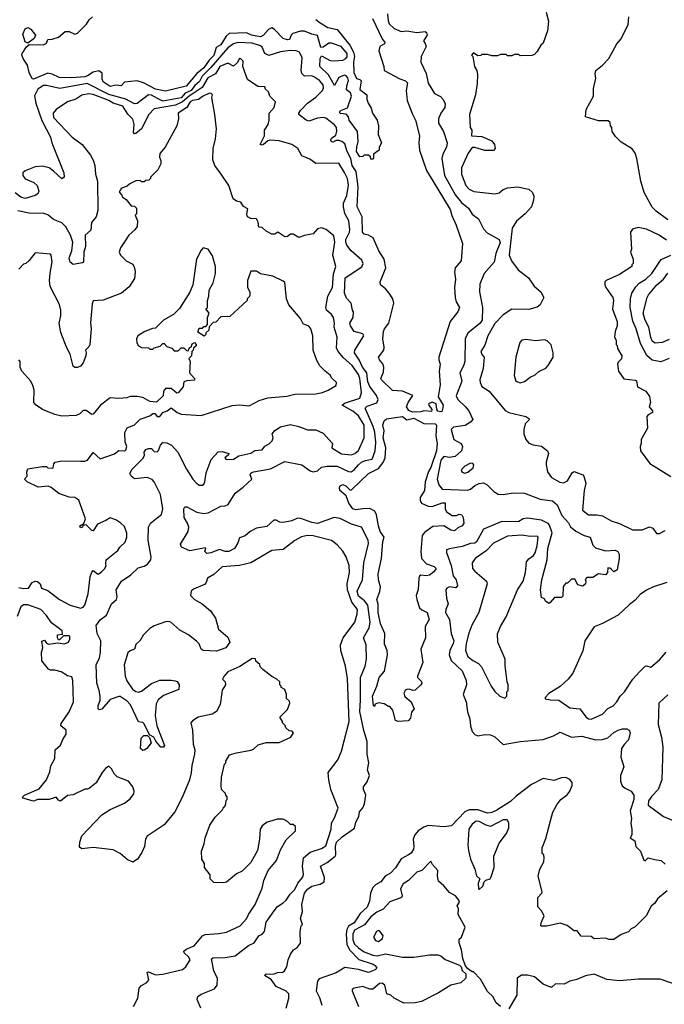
# Model space of a CAD drawing. Extents: x 2210602 to 2357277, y 510288 to 673808.
# Tile 386 of 464: x 2297447 to 2301990, y 659171 to 666114. Entities that reach past the tile are written whole.
import ezdxf

# ---------------------------------------------------------------- set-up
doc = ezdxf.new("R2010")
doc.units = 0

msp = doc.modelspace()

# ---------------------------------------------------------------- linework, layer by layer
at = {"layer": '0CON05XD'}
for points in [[(2300040, 666155), (2300044.2, 666105.8), (2300051.9, 666085), (2300085, 666052.9), (2300135, 666031.2), (2300175, 666036.2), (2300245, 666023.3), (2300305, 666031.2), (2300315, 666023.3), (2300319.2, 666005), (2300292.5, 665965), (2300305, 665947.5), (2300312, 665925), (2300276, 665855), (2300274.2, 665815), (2300310.8, 665735), (2300325, 665666.7), (2300371.2, 665595), (2300412.3, 665572.3), (2300432.3, 665552.3), (2300445, 665520), (2300442.5, 665495), (2300413.8, 665455), (2300398.8, 665415), (2300398.8, 665385), (2300434.2, 665325), (2300458.6, 665245), (2300455.7, 665215), (2300430, 665165), (2300422.2, 665135), (2300440.4, 665015), (2300517.6, 664877.6), (2300560, 664825), (2300610.8, 664785), (2300635, 664743.8), (2300680.5, 664710.5), (2300715, 664638.8), (2300742.4, 664612.4), (2300826.2, 664565), (2300832, 664542), (2300814.6, 664495.4), (2300801.4, 664465), (2300791.9, 664405), (2300720.8, 664325), (2300690.3, 664249.7), (2300686.7, 664195), (2300709.2, 664085), (2300707.1, 663995), (2300692, 663975), (2300605.5, 663904.5), (2300585.7, 663865), (2300583.1, 663705), (2300575, 663673.3), (2300549.2, 663625), (2300562.5, 663565), (2300522.4, 663462.4), (2300534.3, 663435), (2300586.7, 663386.7), (2300611.2, 663355), (2300641.2, 663295), (2300624.5, 663275.5), (2300587.3, 663252.7), (2300505, 663240.5), (2300486.9, 663225), (2300506.2, 663155), (2300557.5, 663125), (2300566.7, 663105), (2300561.2, 663075), (2300515.3, 663034.7), (2300475, 663028.1), (2300435, 663033.1), (2300415, 663008.6), (2300389.1, 662875), (2300401.2, 662835), (2300424.4, 662804.4), (2300605, 662796.4), (2300625, 662803.3), (2300655, 662828.6), (2300685, 662844), (2300715, 662848.8), (2300742.5, 662835), (2300787.3, 662787.3), (2300818.8, 662768.8), (2300854.1, 662765.9), (2300925, 662777.1), (2301005, 662776.7), (2301115, 662734), (2301201.2, 662721.2), (2301233.8, 662693.8), (2301268, 662618), (2301315, 662566.2), (2301328.8, 662538.8), (2301367.1, 662507.1), (2301425, 662476.7), (2301466.4, 662466.4), (2301485, 662410), (2301505, 662390), (2301575, 662370), (2301643, 662373), (2301662.5, 662365), (2301672.5, 662345), (2301672.5, 662315), (2301657.5, 662235), (2301635, 662220), (2301617, 662237), (2301605, 662247.5), (2301591.7, 662248.3), (2301590, 662215), (2301575, 662200), (2301525, 662207.5), (2301485, 662180), (2301445, 662180), (2301433, 662167), (2301437.5, 662155), (2301433.3, 662135), (2301415, 662120), (2301380, 662130), (2301358.3, 662168.3), (2301335, 662170), (2301308.3, 662141.7), (2301295, 662140), (2301283.3, 662126.7), (2301277.5, 662115), (2301275, 662050), (2301265, 662040), (2301215, 662040), (2301186.4, 662003.6), (2301175, 661997.5), (2301152.5, 662015), (2301145, 662030), (2301125, 662040), (2301116.7, 662095), (2301126, 662165), (2301164.2, 662305), (2301169.4, 662385), (2301199.4, 662495), (2301180.9, 662550.9), (2301171.3, 662561.3), (2301123.3, 662585), (2301025, 662600), (2300995, 662595.6), (2300965, 662576.5), (2300946.7, 662573.3), (2300845, 662575.4), (2300715, 662520.5), (2300666.9, 662433.1), (2300655, 662421.8), (2300625, 662420), (2300565, 662399.2), (2300477.1, 662382.9), (2300453.8, 662376.2), (2300453.9, 662356.1), (2300488.5, 662265), (2300502.6, 662192.6), (2300523.9, 662163.9), (2300532.5, 662125), (2300521.7, 662108.3), (2300475, 662115.8), (2300456.2, 662105), (2300450.8, 662095), (2300456, 662035), (2300467.1, 661995), (2300449.1, 661955), (2300448.5, 661935), (2300475.7, 661885), (2300488.1, 661785), (2300505.6, 661735), (2300502.9, 661715), (2300479.4, 661665), (2300474.4, 661634.4), (2300488.6, 661595), (2300565, 661523.8), (2300592.9, 661455), (2300595.8, 661425), (2300573.3, 661355), (2300593, 661303), (2300603.9, 661233.9), (2300618.8, 661185), (2300623.8, 661135), (2300636.7, 661095), (2300653.6, 661073.6), (2300675, 661063.3), (2300725, 661073.3), (2300765, 661072.5), (2300796.4, 661056.4), (2300855, 661002.5), (2300975, 661024.5), (2301135, 661039.4), (2301208.8, 661065), (2301255, 661090.5), (2301335, 661056), (2301408.3, 661061.7), (2301505, 661036.9), (2301555, 661038.9), (2301590.9, 661049.1), (2301635, 661088), (2301665, 661103.3), (2301695, 661113.3), (2301725, 661113.3), (2301742.5, 661105), (2301750, 661085), (2301736.7, 661035), (2301705.9, 661004.1), (2301688.8, 660975), (2301682.5, 660915), (2301704.2, 660845), (2301681.9, 660785), (2301680.6, 660745), (2301692.1, 660712.1), (2301714.5, 660694.5), (2301756.7, 660675), (2301775.9, 660645.9), (2301775.5, 660614.5), (2301749.2, 660535), (2301758.3, 660481.7), (2301753.3, 660445), (2301760, 660405), (2301760, 660365), (2301750, 660345), (2301782.5, 660325), (2301790, 660285), (2301821.4, 660251.4), (2301845, 660187.5), (2301855, 660182.5), (2301877, 660203), (2301922.3, 660192.3), (2301967.5, 660185), (2301995, 660160)], [(2301156.4, 666166.4), (2301173, 666103), (2301166.7, 666035), (2301135, 665950), (2301120, 665935), (2301095, 665890), (2301075, 665870), (2301057, 665863), (2300975, 665860), (2300965, 665870), (2300935, 665870), (2300915, 665860), (2300885, 665860), (2300875, 665870), (2300835, 665870), (2300815, 665860), (2300775, 665860), (2300745, 665870), (2300705, 665870), (2300697, 665863), (2300675, 665860), (2300645, 665880), (2300630, 665865), (2300640, 665855), (2300652.5, 665785), (2300667.5, 665755), (2300673.3, 665725), (2300671.2, 665665), (2300658.8, 665585), (2300616.7, 665445), (2300622.5, 665355), (2300632.5, 665335), (2300630, 665295), (2300705, 665290.8), (2300775, 665259.2), (2300794, 665235), (2300797.5, 665205), (2300785, 665192), (2300725, 665191.9), (2300655, 665213.8), (2300635, 665213.3), (2300607.3, 665172.7), (2300561.2, 665068.8), (2300560, 665025), (2300592, 664945), (2300615, 664919.2), (2300647.7, 664902.3), (2300795, 664887.5), (2300826.8, 664893.2), (2300855, 664916), (2300885, 664929.2), (2300954.2, 664935.8), (2301035, 664918.8), (2301060.8, 664895), (2301069.4, 664869.4), (2301068.7, 664841.3), (2301054, 664795), (2301010, 664745), (2300947.2, 664692.8), (2300917.8, 664645), (2300896.2, 664455), (2300913, 664413), (2300959.5, 664349.5), (2301032.5, 664295), (2301072.5, 664235), (2301120, 664195), (2301140, 664155), (2301116.1, 664103.9), (2301093.6, 664086.4), (2301035, 664070), (2300915, 664072.5), (2300855, 664034), (2300795, 663972.5), (2300745.5, 663885), (2300725, 663820), (2300698, 663775), (2300705, 663752.5), (2300720, 663735), (2300713.3, 663655), (2300688.8, 663575), (2300691.2, 663555), (2300705, 663527.5), (2300756.7, 663495), (2300867.7, 663357.7), (2300895, 663343.8), (2301015, 663316), (2301035, 663302.5), (2301037.3, 663292.7), (2301010, 663265), (2300998.8, 663225), (2301000, 663195), (2301013, 663153), (2301035, 663127.5), (2301065, 663116.7), (2301125, 663107.5), (2301167.5, 663075), (2301173.3, 663055), (2301156.7, 662995), (2301156.7, 662975), (2301166.2, 662925), (2301195.8, 662885.8), (2301253.4, 662853.4), (2301280.5, 662849.5), (2301306.6, 662863.4), (2301340.9, 662919.1), (2301355, 662928.8), (2301416.2, 662905), (2301423.8, 662895), (2301435.8, 662845), (2301424.2, 662794.2), (2301414, 662655), (2301455, 662621.9), (2301515, 662622.9), (2301555, 662616.5), (2301615, 662581.1), (2301675, 662562.5), (2301765, 662516.7), (2301833.2, 662516.8), (2301885, 662537.1), (2301908.7, 662528.7), (2301935, 662491.2), (2301955, 662491.2), (2301995, 662511.2)], [(2299933.4, 666123.4), (2300004.4, 665975), (2300019.2, 665955), (2300018.8, 665945), (2299985.3, 665924.7), (2299978.5, 665895), (2300013.8, 665785), (2300016.7, 665755), (2300125, 665697.1), (2300165, 665684.2), (2300179.5, 665669.5), (2300170.5, 665615), (2300177.5, 665545), (2300212.4, 665452.4), (2300237.1, 665405), (2300265.6, 665295), (2300258.8, 665245), (2300264.2, 665194.2), (2300315, 665050), (2300481.9, 664775), (2300492.6, 664732.6), (2300523.8, 664665), (2300568.8, 664535), (2300558, 664415), (2300516, 664365), (2300510.8, 664335), (2300519.2, 664285), (2300511.2, 664225), (2300516, 664155), (2300524, 664125), (2300545.8, 664084.2), (2300533.8, 664055), (2300480.6, 663985), (2300400, 663735), (2300400, 663715), (2300410.6, 663685), (2300403.5, 663635), (2300410.3, 663539.7), (2300395.6, 663455), (2300431.1, 663395), (2300425, 663353.8), (2300415, 663348.8), (2300393.8, 663353.8), (2300386.2, 663365), (2300382.9, 663405), (2300355, 663417.5), (2300328.8, 663405), (2300330, 663395), (2300352.5, 663365), (2300348.8, 663351.2), (2300295, 663356.7), (2300275, 663348), (2300215, 663345.6), (2300189.1, 663359.1), (2300172.5, 663385), (2300183.8, 663415), (2300216.7, 663465), (2300145, 663494.4), (2300075, 663500), (2299996.2, 663575), (2299993.3, 663585), (2300011.7, 663628.3), (2300012.9, 663665), (2300007.4, 663687.4), (2299982, 663715), (2299976.2, 663735), (2300014.2, 663785), (2300016.7, 663805), (2300005.6, 663865), (2300010, 663915), (2300017.5, 663935), (2300049.5, 663975), (2300084.4, 664115), (2300076.9, 664145), (2300050.6, 664185), (2300025, 664217.1), (2299988.8, 664245), (2299988.6, 664265), (2300003.1, 664306.9), (2300027.9, 664365), (2300015.8, 664425.8), (2299978.8, 664485), (2299939.2, 664575), (2299905, 664594.3), (2299875, 664602), (2299863.1, 664615), (2299860.6, 664725), (2299825.8, 664795), (2299833.4, 664935), (2299818.7, 665045), (2299789.7, 665085), (2299780.4, 665135), (2299753.9, 665183.9), (2299738.3, 665238.3), (2299717.5, 665255), (2299695, 665263.1), (2299677.3, 665262.7), (2299655, 665251.2), (2299644.1, 665254.1), (2299640, 665265), (2299645, 665280), (2299675, 665301.2), (2299682.4, 665327.6), (2299680.3, 665355), (2299665, 665373.8), (2299605, 665420), (2299585, 665424.3), (2299545, 665420), (2299485, 665398.8), (2299465, 665406.2), (2299413.3, 665445), (2299413.3, 665455), (2299426.7, 665475), (2299476, 665525), (2299533.1, 665566.9), (2299581.9, 665615), (2299588.8, 665635), (2299586.2, 665655), (2299558.9, 665685), (2299525, 665708.5), (2299505, 665717.8), (2299455, 665716.9), (2299435, 665734), (2299430, 665755), (2299438.2, 665845), (2299419.5, 665885), (2299395, 665894.7), (2299353.1, 665896.9), (2299285, 665887.1), (2299202.4, 665862.4), (2299174.2, 665875), (2299155, 665921.2), (2299145, 665929.5), (2299085, 665947.8), (2298985, 665954.7), (2298955, 665944.7), (2298914.7, 665915), (2298795, 665776.6), (2298733.6, 665716.4), (2298715, 665679.4), (2298680.3, 665649.7), (2298655.7, 665615), (2298613.7, 665596.3), (2298585, 665563.7), (2298455, 665540.8), (2298419.2, 665559.2), (2298375, 665583.3), (2298355, 665585.4), (2298275, 665524.4), (2298255, 665521.2), (2298195, 665554.4), (2298075, 665587), (2297923.3, 665663.3), (2297729.1, 665629.1), (2297635, 665650.8), (2297615, 665649.2), (2297588.1, 665635), (2297575, 665624.3), (2297552.1, 665577.9), (2297559.8, 665525), (2297603.1, 665403.1), (2297663.9, 665285), (2297674.5, 665245), (2297758.6, 665035), (2297760, 665005), (2297745, 664993.3), (2297685, 665046.7), (2297655, 665070), (2297605, 665081.2), (2297555, 665077.1), (2297485, 665047.8), (2297468.8, 665035), (2297468.8, 665015), (2297485, 664993.3), (2297546.1, 664966.1), (2297570, 664945), (2297581.2, 664905), (2297574.1, 664885.9), (2297556.7, 664875), (2297485, 664853.3), (2297455, 664862.5), (2297415, 664892.9)], [(2299532.9, 666115), (2299565, 666091.9), (2299619.1, 666059.1), (2299684.1, 666044.1), (2299774.2, 665935), (2299800, 665885), (2299807.3, 665857.3), (2299799.2, 665815), (2299802.7, 665742.7), (2299820.7, 665700.7), (2299843.6, 665693.6), (2299853, 665683), (2299843, 665623), (2299892.5, 665585), (2299893.3, 665555), (2299903.3, 665525), (2299925, 665490), (2299933.3, 665455), (2299965.9, 665405.9), (2299976.7, 665365), (2299972.5, 665305), (2299996.7, 665245), (2299980, 665215), (2299980, 665195), (2299940, 665165), (2299940, 665135), (2299935, 665130), (2299921.7, 665131.7), (2299918.3, 665148.3), (2299905, 665160), (2299875, 665160), (2299865, 665150), (2299845, 665147.5), (2299820.8, 665185), (2299821.9, 665215), (2299833.3, 665255), (2299827.5, 665325), (2299770, 665405), (2299765, 665430), (2299747, 665447), (2299705, 665452.5), (2299700, 665465), (2299710, 665475), (2299756.4, 665493.6), (2299786.2, 665575), (2299779.3, 665599.3), (2299750.7, 665620.7), (2299751.7, 665648.3), (2299763.3, 665685), (2299760, 665705), (2299748.3, 665718.3), (2299735, 665722.5), (2299695, 665707.5), (2299665, 665650), (2299624.5, 665724.5), (2299562, 665785), (2299565, 665840), (2299575, 665860), (2299635, 665826.7), (2299665, 665823.3), (2299725, 665830), (2299745, 665840), (2299755, 665852.5), (2299753.8, 665875), (2299713.3, 665925), (2299645, 665949.4), (2299625, 665950), (2299585, 665920), (2299569.3, 665919.3), (2299545, 666003.3), (2299505, 666012), (2299453.6, 666033.6), (2299425, 666033.3), (2299372.3, 666017.7), (2299360, 666005), (2299347.5, 665975), (2299335, 665971.4), (2299305, 665980.8), (2299243.8, 666045), (2299225, 666056), (2299200, 666045), (2299164.2, 666005), (2299145, 665992.9), (2299081.2, 666005), (2299045, 666022.7), (2298922.8, 666017.2), (2298901, 665999), (2298865, 665938), (2298832.5, 665917.5), (2298815, 665860.8), (2298781.5, 665828.5), (2298745, 665775.6), (2298695.7, 665734.3), (2298621.2, 665645), (2298475, 665611.2), (2298405, 665624.6), (2298319.7, 665669.7), (2298275, 665682.9), (2298186.1, 665673.9), (2298161.7, 665648.3), (2298125, 665652), (2298085, 665644.4), (2298036, 665675), (2298029.2, 665695), (2298028.1, 665738.1), (2298005, 665754), (2297965, 665744.2), (2297925, 665718.1), (2297905, 665712.1), (2297814.5, 665704.5), (2297725, 665705.7), (2297675, 665730.8), (2297645, 665736.2), (2297544.3, 665694.3), (2297535, 665696.7), (2297512.8, 665742.8), (2297503.2, 665793.2), (2297475, 665836.2), (2297461.9, 665865), (2297464.3, 665875), (2297495, 665922.5), (2297515, 665940), (2297615, 665936.2), (2297635, 665950), (2297646.2, 665973.8), (2297675, 665976), (2297719.5, 665990.5), (2297768.3, 666031.7), (2297795, 666030), (2297835, 666011.2), (2297855, 666020), (2297917.7, 666082.3), (2297937, 666113), (2297960, 666135)], [(2302015, 664703.3), (2301932.5, 664765), (2301905, 664792.5), (2301848.8, 664895), (2301824, 664975), (2301796.2, 665135), (2301783.6, 665173.6), (2301763, 665203), (2301685, 665250), (2301645, 665290), (2301622.5, 665325), (2301620, 665355), (2301610, 665365), (2301608.3, 665388.3), (2301595, 665400), (2301525, 665400), (2301435, 665430), (2301438.3, 665481.7), (2301490, 665575), (2301490.7, 665629.3), (2301508.3, 665701.7), (2301503.3, 665735), (2301507.5, 665755), (2301555, 665793.3), (2301598.8, 665841.2), (2301656.4, 665943.6), (2301685, 665980), (2301735, 666080), (2301740, 666135)], [(2297505, 665950), (2297485, 665957.5), (2297468.8, 666011.2), (2297485, 666050), (2297505, 666058.8), (2297525, 666046.7), (2297557.5, 666005), (2297549.3, 665980.7), (2297505, 665950)], [(2299423.3, 659685), (2299430, 659725), (2299440, 659735), (2299426.7, 659775), (2299441.2, 659825), (2299436.2, 659875), (2299455, 659953.8), (2299475, 659982), (2299505, 660004.4), (2299565, 660017.5), (2299593.8, 660035), (2299594.3, 660065), (2299567.5, 660145), (2299615, 660172), (2299670, 660215), (2299674.4, 660225.6), (2299671.5, 660285), (2299680.5, 660315), (2299718.6, 660351.4), (2299807.3, 660412.7), (2299816, 660455), (2299836.2, 660495), (2299842.7, 660527.3), (2299864.2, 660555.8), (2299876, 660585), (2299887.5, 660645), (2299870, 660685), (2299870, 660705), (2299895, 660740), (2299912.5, 660785), (2299898.8, 660825), (2299908, 660875), (2299896, 660935), (2299895.6, 661025), (2299871.9, 661101.9), (2299844.6, 661235), (2299847.7, 661315), (2299849.6, 661475), (2299882.2, 661555), (2299890, 661605), (2299888.1, 661705), (2299869.4, 661755), (2299908.8, 661825), (2299916.1, 661865), (2299899.6, 661985), (2299877.1, 662017.1), (2299835, 662049.4), (2299825.4, 662084.6), (2299861.8, 662165), (2299873.5, 662285), (2299905, 662420), (2299902.5, 662445), (2299855, 662536.2), (2299785, 662557.8), (2299705, 662597.8), (2299663.2, 662603.2), (2299545, 662561.2), (2299505, 662568.4), (2299427.5, 662597.5), (2299405, 662598.9), (2299365, 662580.8), (2299305, 662568.6), (2299281.2, 662571.2), (2299255, 662586), (2299237.5, 662585), (2299188.9, 662541.1), (2299115, 662528.6), (2299071.2, 662505), (2299035, 662473.8), (2298995, 662460), (2298983.3, 662425), (2298960, 662385), (2298920, 662365), (2298895, 662364.2), (2298855, 662377.5), (2298795, 662354), (2298765, 662350), (2298752.5, 662365), (2298760, 662385), (2298755, 662390), (2298645, 662370), (2298587.5, 662395), (2298580, 662415), (2298633.9, 662506.1), (2298638, 662535), (2298630, 662565), (2298606, 662605), (2298603.8, 662665), (2298610.7, 662679.3), (2298625, 662680), (2298695, 662641.2), (2298745, 662632.5), (2298775, 662635.8), (2298865, 662683.8), (2298895, 662686), (2298916, 662695), (2298966, 662775), (2299022.9, 662817.1), (2299082.5, 662875), (2299071.2, 662905), (2299075, 662916), (2299095, 662925.6), (2299215, 662946), (2299315, 662999.2), (2299435, 662976), (2299495, 662932.5), (2299515, 662925.8), (2299545, 662934), (2299575, 662959.4), (2299615, 662966.9), (2299685, 662965.4), (2299765, 662928.5), (2299783.4, 662926.6), (2299805, 662939.4), (2299833.8, 662976.2), (2299856.2, 662993.8), (2299883.8, 663006.2), (2299930.8, 663015), (2299952.9, 663075), (2299956.5, 663133.5), (2299949.7, 663205), (2299939, 663245), (2299880.8, 663375), (2299895, 663389.5), (2299965, 663412.7), (2299972.5, 663435), (2299961.5, 663465), (2299915, 663527.5), (2299899.9, 663559.9), (2299893.3, 663625), (2299862.5, 663665), (2299840, 663715), (2299807.5, 663765), (2299810, 663785), (2299873.3, 663885), (2299865, 663898.8), (2299805, 663916.7), (2299778, 663955), (2299774, 663975), (2299797.5, 664015), (2299800, 664055), (2299792.5, 664065), (2299783.8, 664115), (2299750.3, 664150.3), (2299736.9, 664185), (2299741.4, 664295), (2299857.3, 664372.7), (2299868.8, 664395), (2299857.7, 664417.7), (2299783.6, 664483.6), (2299753.3, 664523.3), (2299744.5, 664545), (2299746.2, 664565), (2299771.8, 664615), (2299773.5, 664635), (2299766.5, 664695), (2299738.2, 664748.2), (2299727.9, 664795), (2299728.6, 664821.4), (2299751.5, 664875), (2299763.6, 664946.4), (2299758.2, 664995), (2299736.1, 665036.1), (2299695, 665102.5), (2299535, 665101.4), (2299491.3, 665131.3), (2299436.2, 665155), (2299406.6, 665206.6), (2299365, 665234), (2299275, 665260.8), (2299215, 665263.8), (2299195, 665260), (2299165, 665233.3), (2299155, 665230), (2299142.5, 665235), (2299172.5, 665295), (2299173.3, 665335), (2299198.8, 665375), (2299206, 665405), (2299204.2, 665455.8), (2299240, 665495), (2299250, 665535), (2299210, 665575), (2299200, 665605), (2299180, 665625), (2299175, 665640), (2299125, 665642.5), (2299053.6, 665693.6), (2299020, 665785), (2299021.7, 665821.7), (2299005, 665837.5), (2298995, 665840), (2298979.3, 665810.7), (2298955, 665786.7), (2298915, 665808), (2298858, 665785), (2298827.2, 665732.8), (2298771.8, 665705), (2298732.7, 665637.3), (2298641.3, 665575), (2298595, 665534), (2298545, 665510.5), (2298393.8, 665485), (2298358.1, 665445), (2298305, 665344.2), (2298265, 665310.8), (2298255, 665310), (2298248.8, 665318.8), (2298252.9, 665375), (2298243.4, 665413.4), (2298208.9, 665448.9), (2298175, 665504.4), (2298105.9, 665525.9), (2298074.4, 665545), (2297965, 665586.1), (2297935, 665590.5), (2297885, 665582.9), (2297843.3, 665555), (2297783.3, 665535), (2297705, 665480), (2297683.8, 665455), (2297686, 665425), (2297816.1, 665286.1), (2297888.1, 665235), (2297945, 665158), (2297965, 665123.8), (2297976.9, 665086.9), (2297982.2, 665025), (2297995.4, 664975), (2297998.6, 664768.6), (2297985.7, 664725), (2297952.9, 664685), (2297949.1, 664630.9), (2297907.5, 664595), (2297910, 664515), (2297899.4, 664475), (2297896, 664405), (2297890.7, 664399.3), (2297825, 664387.5), (2297803.9, 664403.9), (2297796, 664435), (2297814.2, 664485), (2297821.9, 664545), (2297804.6, 664594.6), (2297773.4, 664653.4), (2297745, 664680.8), (2297685, 664704.2), (2297645, 664739.2), (2297617.4, 664747.4), (2297515, 664750.5), (2297435, 664765.6)], [(2299075, 663057.5), (2299105, 663076.2), (2299155, 663081.2), (2299175, 663107.5), (2299205, 663123.3), (2299226.7, 663145), (2299233.3, 663165), (2299226.7, 663195), (2299245, 663216.7), (2299285, 663243.3), (2299355, 663258.8), (2299415, 663246.2), (2299475, 663223.3), (2299535, 663222.5), (2299585, 663197.5), (2299652.5, 663125), (2299647.5, 663095), (2299715, 663053.8), (2299785, 663045.8), (2299808.8, 663055), (2299833.7, 663076.3), (2299874.4, 663165), (2299875.5, 663255), (2299835, 663320.5), (2299795, 663353.6), (2299720.8, 663395), (2299735, 663410), (2299843.3, 663445), (2299855.7, 663484.3), (2299844.7, 663585), (2299835, 663612.2), (2299790.5, 663675), (2299729.2, 663729.2), (2299691.9, 663775), (2299678.8, 663801.2), (2299684.4, 663875), (2299662.5, 663945), (2299665.5, 663975), (2299658.1, 664015), (2299645.5, 664035.5), (2299610, 664065), (2299603.8, 664085), (2299618.6, 664165), (2299650.8, 664225), (2299658.5, 664321.5), (2299674.4, 664375), (2299653.6, 664455), (2299668.8, 664545), (2299660.8, 664590.8), (2299605.8, 664635.8), (2299575, 664647.5), (2299545, 664640), (2299515, 664603.3), (2299455, 664592.5), (2299415, 664577.5), (2299375, 664602.5), (2299355, 664602.5), (2299333.6, 664586.4), (2299315, 664583.3), (2299267, 664617), (2299245, 664602.5), (2299225, 664602.5), (2299185, 664622.5), (2299155, 664650), (2299131.7, 664651.7), (2299127, 664687), (2299115, 664710), (2299075, 664712.5), (2299052.5, 664725), (2299047.5, 664745), (2299055, 664780), (2299025, 664797.5), (2299005, 664827.5), (2298975, 664833.8), (2298952.1, 664852.1), (2298920, 664945), (2298866.7, 665025), (2298821.2, 665085), (2298807.5, 665125), (2298810, 665205), (2298826.2, 665275), (2298833.3, 665345), (2298823.3, 665445), (2298800, 665565), (2298806.2, 665585), (2298796.7, 665595), (2298785, 665596), (2298735, 665572.9), (2298708, 665552), (2298665, 665544.6), (2298647.8, 665535), (2298625.3, 665494.7), (2298563.1, 665455), (2298565.8, 665414.2), (2298554.3, 665365.7), (2298472.5, 665215), (2298435, 665170), (2298432.5, 665145), (2298441.7, 665121.7), (2298441.7, 665098.3), (2298420, 665055), (2298370, 665005), (2298370, 664995), (2298357, 664983), (2298335, 664980), (2298325, 664970), (2298305, 664970), (2298295, 664980), (2298265, 664977.5), (2298223, 664957), (2298205, 664940), (2298160, 664925), (2298160, 664915), (2298150, 664905), (2298150, 664895), (2298167, 664877), (2298170, 664865), (2298196.4, 664846.4), (2298231.7, 664801.7), (2298255, 664800), (2298270, 664785), (2298270, 664745), (2298260, 664735), (2298276.4, 664696.4), (2298273.8, 664655), (2298257.7, 664632.3), (2298216.7, 664595), (2298191.2, 664555), (2298157.5, 664505), (2298147.5, 664475), (2298157.5, 664455), (2298197.5, 664415), (2298245, 664390), (2298256.7, 664365), (2298260, 664335), (2298255, 664290), (2298219.5, 664230.5), (2298163.6, 664186.4), (2298035, 664136.7), (2297965, 664132.5), (2297958.3, 664111.7), (2297947, 663977), (2297951.1, 663935), (2297941.2, 663825), (2297935, 663807.5), (2297910, 663785), (2297916.7, 663765), (2297913.8, 663745), (2297893.3, 663695), (2297875, 663670), (2297855, 663662.5), (2297835, 663662.5), (2297825, 663670), (2297802.5, 663755), (2297776.1, 663806.1), (2297737.7, 663907.7), (2297726, 663975), (2297737.1, 664025), (2297737.8, 664065), (2297726.5, 664105), (2297662.8, 664232.8), (2297657.5, 664275), (2297662.2, 664327.8), (2297675.8, 664405.8), (2297670, 664455), (2297665, 664460), (2297555, 664470), (2297513, 664417), (2297490, 664395), (2297475, 664390), (2297440, 664355)], [(2302005, 664559.2), (2301953.8, 664595), (2301865, 664636.9), (2301805, 664650), (2301765, 664637.5), (2301752.5, 664615), (2301757.5, 664495), (2301752.5, 664475), (2301770, 664425), (2301770, 664395), (2301760, 664385), (2301760, 664375), (2301675, 664317.5), (2301580, 664275), (2301570, 664265), (2301570, 664245), (2301577.5, 664225), (2301627.5, 664155), (2301632.5, 664135), (2301623.6, 664073.6), (2301657.5, 663985), (2301657.5, 663955), (2301642.5, 663915), (2301640, 663875), (2301650, 663855), (2301650, 663825), (2301657, 663817), (2301660, 663795), (2301690, 663745), (2301687, 663723), (2301665, 663700), (2301660, 663685), (2301667.5, 663635), (2301705, 663582.5), (2301785, 663573.3), (2301795, 663567.5), (2301800, 663525), (2301860, 663495), (2301886.4, 663456.4), (2301892.5, 663415), (2301883.3, 663385), (2301906.1, 663356.1), (2301907.5, 663345), (2301875, 663327.5), (2301867.5, 663315), (2301872.5, 663235), (2301827.5, 663155), (2301827.5, 663125), (2301820, 663105), (2301822.5, 663075), (2301886.7, 662985), (2302035, 662893.3)], [(2297440.5, 662109.5), (2297475, 662102.5), (2297510, 662105), (2297534.4, 662145.6), (2297555, 662154.2), (2297572.7, 662152.7), (2297592, 662135), (2297600, 662105), (2297645, 662089.2), (2297726.6, 662026.6), (2297802.5, 661985), (2297875, 661964.6), (2297895, 661971.8), (2297906.9, 661985), (2297929.1, 662065), (2297943.3, 662186.7), (2297955, 662217.5), (2297965, 662230), (2297995, 662207.5), (2298005, 662207.5), (2298025, 662223.3), (2298047.5, 662245), (2298057.5, 662265), (2298053.3, 662275), (2298057.5, 662305), (2298139.3, 662370.7), (2298152.5, 662395), (2298190.7, 662429.3), (2298202.5, 662465), (2298203, 662493), (2298185, 662540), (2298160, 662565), (2298125, 662587.5), (2298085, 662602.5), (2298055, 662582.5), (2297995, 662556.7), (2297965, 662510), (2297955, 662512.5), (2297915, 662552.5), (2297891.7, 662548.3), (2297890, 662535), (2297875, 662530), (2297870, 662545), (2297898.3, 662561.7), (2297911.2, 662595), (2297865, 662726.7), (2297835, 662744), (2297795, 662747.5), (2297722.2, 662772.2), (2297669.2, 662815), (2297646.7, 662825), (2297578.3, 662818.3), (2297500, 662855), (2297480, 662875), (2297500, 662895), (2297497.5, 662925), (2297505, 662947.5), (2297605, 662962.5), (2297635, 662962.5), (2297646.4, 662953.6), (2297675, 662951.2), (2297682.5, 662955), (2297688.3, 662981.7), (2297697, 662993), (2297745, 663003.3), (2297875, 663001.2), (2297905, 663001.2), (2297925, 663008.8), (2297965, 663062.5), (2298015, 663016.7), (2298115, 663054), (2298145, 663076.7), (2298185, 663074), (2298195, 663078.8), (2298202.5, 663105), (2298190, 663135), (2298187.5, 663202.5), (2298205, 663236.7), (2298255, 663257.5), (2298295, 663297.5), (2298365, 663320), (2298385, 663337.5), (2298398.3, 663338.3), (2298416.4, 663316.4), (2298435, 663316.7), (2298455.9, 663344.1), (2298487.5, 663355), (2298515, 663377.5), (2298556.7, 663345), (2298585, 663332), (2298725.9, 663324.1), (2298945, 663393.3), (2298995, 663397.5), (2299065, 663392.5), (2299135, 663430), (2299195, 663448), (2299329.5, 663460.5), (2299385, 663473.8), (2299535, 663476), (2299580, 663485), (2299621.7, 663501.7), (2299676.4, 663533.6), (2299680, 663555), (2299646.2, 663586.2), (2299635, 663608.8), (2299598.8, 663635), (2299563, 663673), (2299540.5, 663710.5), (2299516.4, 663783.6), (2299513.3, 663885), (2299500, 663935), (2299485, 663953.3), (2299445, 663970), (2299426.4, 664006.4), (2299343, 664103), (2299327.5, 664145), (2299315, 664260), (2299305, 664270), (2299230, 664305), (2299143, 664323), (2299115, 664340), (2299075, 664340), (2299052.5, 664275), (2299052.5, 664225), (2299070, 664195), (2299070, 664175), (2299067, 664163), (2299050, 664145), (2299050, 664135), (2298928.3, 664021.7), (2298865, 664020), (2298828.3, 663981.7), (2298811.7, 663978.3), (2298781.7, 663948.3), (2298780, 663925), (2298760, 663905), (2298760, 663895), (2298748.3, 663881.7), (2298701.7, 663911.7), (2298711.7, 663938.3), (2298735, 663940), (2298745, 663950), (2298758.3, 663951.7), (2298770, 663965), (2298770, 664015), (2298782.5, 664045), (2298760, 664075), (2298770, 664085), (2298770, 664135), (2298780, 664165), (2298783, 664207), (2298811.7, 664258.3), (2298827.5, 664325), (2298827.5, 664375), (2298805, 664450), (2298776.4, 664496.4), (2298740, 664505), (2298725, 664490), (2298693.3, 664425), (2298666.4, 664243.6), (2298646.2, 664193.8), (2298573, 664077), (2298530, 664035), (2298460, 663995), (2298405, 663940), (2298383, 663937), (2298330, 663915), (2298280, 663885), (2298270, 663865), (2298272.5, 663835), (2298283.6, 663813.6), (2298305, 663802.5), (2298355, 663800), (2298365, 663790), (2298385, 663790), (2298395, 663800), (2298437, 663813), (2298455, 663830), (2298465, 663830), (2298485, 663810), (2298518.3, 663798.3), (2298535, 663780), (2298565, 663780), (2298585, 663800), (2298605, 663800), (2298621.7, 663781.7), (2298635, 663780), (2298641.7, 663798.3), (2298658.3, 663811.7), (2298661.7, 663828.3), (2298678.3, 663838.3), (2298690, 663825), (2298690, 663815), (2298671.7, 663798.3), (2298670, 663785), (2298660, 663775), (2298657, 663743), (2298640, 663725), (2298647.5, 663705), (2298643, 663623), (2298680, 663585), (2298678.3, 663571.7), (2298625, 663567.5), (2298605, 663560), (2298600, 663525), (2298565, 663482.5), (2298555, 663480), (2298515, 663513.3), (2298475, 663512.5), (2298460, 663495), (2298458.3, 663461.7), (2298411.7, 663418.3), (2298365, 663422.5), (2298315, 663450), (2298275, 663457.5), (2298225, 663457.5), (2298201.7, 663448.3), (2298145, 663442), (2298085, 663447.5), (2298017.5, 663395), (2297985, 663357.5), (2297965, 663332.5), (2297955, 663330), (2297915, 663357.5), (2297895, 663357.5), (2297870, 663335), (2297845, 663323.3), (2297745, 663318.8), (2297695, 663330.8), (2297607.5, 663365), (2297562.5, 663395), (2297547.5, 663415), (2297550, 663505), (2297540, 663535), (2297526.1, 663566.1), (2297462.5, 663635), (2297450, 663665), (2297450, 663705), (2297440, 663715)], [(2302025, 663725.7), (2301965, 663702.5), (2301903.2, 663713.2), (2301866.1, 663746.1), (2301821.4, 663831.4), (2301792.5, 663935), (2301767.3, 663987.3), (2301748.9, 664085), (2301751.1, 664145), (2301760.5, 664185), (2301789.2, 664230.8), (2301813.3, 664256.7), (2301860, 664285), (2301901.2, 664325), (2301967.5, 664422.5), (2302036.1, 664453.9)], [(2302025, 663859.2), (2301975, 663838.8), (2301925, 663833.3), (2301907.5, 663845), (2301895, 663872.5), (2301881.9, 663945), (2301854.5, 663995), (2301840.8, 664045), (2301868.8, 664155), (2301878.8, 664175), (2301937.5, 664245), (2301984.4, 664285.6), (2302015, 664326.2)], [(2300975, 663553.3), (2301005, 663563.3), (2301045, 663593.3), (2301080.7, 663609.3), (2301105, 663632.5), (2301155, 663657.5), (2301172.5, 663675), (2301206.7, 663735), (2301207.5, 663765), (2301191.7, 663821.7), (2301165, 663850), (2301146.2, 663856.2), (2301085, 663850.8), (2301015, 663858.6), (2300986.1, 663853.9), (2300972, 663838), (2300944, 663735), (2300932, 663605), (2300942.5, 663565), (2300975, 663553.3)], [(2300115, 661166.2), (2300095, 661173.3), (2300076.1, 661246.1), (2300055, 661270), (2300045, 661270), (2300015, 661290), (2299975, 661297.5), (2299951.7, 661288.3), (2299948.3, 661271.7), (2299940, 661275), (2299932.5, 661345), (2299963.3, 661415), (2299980, 661475), (2300018.8, 661521.2), (2300038.6, 661635), (2300037, 661667), (2300018.3, 661711.7), (2300020.8, 661785), (2299990.6, 661855), (2299973.8, 661935), (2299972.8, 661992.8), (2299964.2, 662025.8), (2299985, 662082.5), (2299990, 662115), (2299975.5, 662165.5), (2299973.4, 662206.6), (2299995.9, 662314.1), (2300006.9, 662435), (2300015.8, 662465), (2299988.6, 662505), (2299974.6, 662545), (2299962.1, 662622.1), (2299948.8, 662648.8), (2299915, 662667.8), (2299866.1, 662663.9), (2299815, 662657.5), (2299795, 662665.8), (2299767.1, 662705), (2299747.3, 662757.3), (2299702.5, 662795), (2299701.2, 662815), (2299705, 662826.7), (2299725, 662835.8), (2299745, 662827.5), (2299775, 662797.5), (2299785, 662800), (2299905, 662913.8), (2299975, 662949.4), (2300008.9, 662991.1), (2300023.8, 663025), (2300027.1, 663095), (2300008.8, 663165), (2300015.4, 663215), (2300005.6, 663255), (2300015.4, 663284.6), (2300031.4, 663298.6), (2300145, 663315.6), (2300175, 663292), (2300225, 663304.4), (2300295, 663267.1), (2300375, 663263.3), (2300385, 663256.2), (2300380.9, 663180.9), (2300388.5, 663125), (2300383.3, 663075), (2300345, 662956), (2300329.2, 662929.2), (2300304.5, 662855), (2300300, 662795), (2300268.6, 662745), (2300269.2, 662725), (2300278, 662705), (2300325, 662684.4), (2300355, 662681.1), (2300425, 662707.5), (2300445, 662706.7), (2300446, 662665), (2300455, 662643.8), (2300495, 662619.2), (2300525, 662618.8), (2300545, 662628), (2300563.8, 662623.8), (2300572, 662605), (2300576, 662565), (2300565.9, 662544.1), (2300535, 662530), (2300510.7, 662509.3), (2300485, 662514.2), (2300435, 662545.8), (2300359.5, 662540.5), (2300300.8, 662499.2), (2300283.4, 662476.6), (2300272.9, 662365), (2300278.9, 662315), (2300315, 662277.1), (2300367.5, 662257.5), (2300382.5, 662245), (2300365, 662220), (2300335, 662196.2), (2300315, 662192.5), (2300275, 662198), (2300265, 662190), (2300260, 662175), (2300254.4, 662095.6), (2300241.9, 662055), (2300245.6, 662025), (2300265, 661966.2), (2300281.7, 661951.7), (2300317.5, 661935), (2300328.3, 661901.7), (2300333.3, 661885), (2300304.2, 661835), (2300308, 661755), (2300273.3, 661675), (2300288.3, 661581.7), (2300250, 661485), (2300250, 661475), (2300278.3, 661448.3), (2300280, 661435), (2300275, 661423.3), (2300235, 661387.5), (2300216.4, 661383.6), (2300195, 661393.3), (2300175, 661391.2), (2300163.3, 661385), (2300153.3, 661365), (2300162.3, 661342.3), (2300206.7, 661305), (2300226.7, 661255), (2300208.3, 661231.7), (2300201.7, 661188.3), (2300185, 661170), (2300115, 661166.2)], [(2298722.5, 659145), (2298696.7, 659205), (2298702.5, 659225), (2298725, 659243.3), (2298819.7, 659280.3), (2298839.4, 659305), (2298842, 659352), (2298816.1, 659406.1), (2298798.8, 659491.2), (2298811.3, 659498.7), (2298895, 659501.8), (2298966.5, 659513.5), (2299060, 659585), (2299100, 659605), (2299133.3, 659655), (2299155, 659666.7), (2299171.2, 659685), (2299185, 659751.2), (2299240.2, 659829.8), (2299265, 659861.4), (2299305, 659885.7), (2299324.4, 659905), (2299352.4, 659947.6), (2299385, 659980.8), (2299406.4, 660025), (2299440, 660065), (2299447.6, 660087.6), (2299441.1, 660145), (2299446.4, 660205), (2299495, 660243.8), (2299575, 660269.6), (2299605, 660289.2), (2299641.1, 660405), (2299645, 660447.5), (2299665.8, 660485), (2299690.8, 660555), (2299639.2, 660685), (2299626.7, 660755), (2299620, 660805), (2299690, 660895), (2299714.2, 660955.8), (2299768, 661165), (2299758.3, 661468.3), (2299743.8, 661555), (2299710.8, 661665), (2299708.6, 661705), (2299726, 661755), (2299809.2, 661865), (2299825.7, 661925), (2299827.1, 661955), (2299786.8, 662006.8), (2299757.1, 662095), (2299753.8, 662135), (2299770.6, 662215), (2299769.2, 662265), (2299746.8, 662326.8), (2299725.5, 662365.5), (2299685, 662412), (2299645, 662441.2), (2299516.1, 662473.9), (2299475, 662476.2), (2299433, 662467), (2299385, 662442.5), (2299305, 662378.8), (2299225, 662371.2), (2299075.5, 662284.5), (2298995, 662264.5), (2298873.6, 662256.4), (2298815, 662201.4), (2298770, 662175), (2298762, 662145), (2298749.1, 662130.9), (2298672.1, 662097.9), (2298656.2, 662085), (2298650, 662055), (2298680, 662025), (2298733.8, 661995), (2298791.2, 661945), (2298826, 661895), (2298847, 661817), (2298915, 661760), (2298927.5, 661725), (2298900, 661685), (2298835, 661662.5), (2298740, 661665), (2298726.4, 661676.4), (2298712.1, 661712.1), (2298693, 661733), (2298636.6, 661776.6), (2298575, 661810.6), (2298511.2, 661865), (2298495, 661870.8), (2298475, 661867.1), (2298395, 661840), (2298365, 661821.2), (2298316.2, 661775), (2298295, 661736.7), (2298265, 661707.5), (2298256.2, 661675), (2298225, 661664.2), (2298209.3, 661650.7), (2298183.3, 661565), (2298190.6, 661485), (2298201.9, 661451.9), (2298242.3, 661392.3), (2298265, 661376.7), (2298285, 661373.3), (2298305, 661380), (2298375, 661432.5), (2298435, 661457.5), (2298515, 661457.5), (2298541.7, 661451.7), (2298556.4, 661446.4), (2298570, 661425), (2298568.3, 661391.7), (2298460.6, 661349.4), (2298422.7, 661317.3), (2298410, 661290), (2298401.2, 661205), (2298413.3, 661135), (2298467.5, 660995), (2298460, 660985), (2298442.5, 660985), (2298406.4, 661026.4), (2298392.5, 661055), (2298361.7, 661071.7), (2298325, 661150), (2298315, 661157.5), (2298285, 661162.5), (2298227.5, 661282.5), (2298205, 661308.8), (2298155, 661342.5), (2298145, 661342.5), (2298085, 661320), (2298025, 661251.2), (2298007, 661247), (2298000, 661255), (2298000, 661275), (2298014.2, 661315), (2298014.2, 661345), (2298008, 661385), (2297990, 661435), (2297986.7, 661565), (2298008.8, 661615), (2298017.7, 661652.3), (2298018.8, 661735), (2297992.5, 661785), (2297987, 661843), (2298015, 661883.3), (2298060, 661915), (2298094.5, 661995.5), (2298128.6, 662025), (2298134.3, 662045), (2298126, 662095), (2298164.3, 662155), (2298231.3, 662198.7), (2298281.9, 662248.1), (2298325, 662261.1), (2298347.5, 662275), (2298371.4, 662305), (2298372.9, 662325), (2298353, 662443), (2298355.6, 662535), (2298370, 662565), (2298415, 662600.8), (2298445.4, 662624.6), (2298456.4, 662665), (2298440, 662765), (2298395.7, 662855.7), (2298381.2, 662871.2), (2298345, 662886), (2298255, 662876.7), (2298233.3, 662895), (2298223.3, 662915), (2298238.8, 662945), (2298318.3, 663021.7), (2298325.8, 663044.2), (2298324.4, 663065.6), (2298335, 663083.3), (2298355, 663091.2), (2298375, 663090), (2298395, 663070), (2298415, 663066.2), (2298425, 663077.5), (2298438.8, 663115), (2298455, 663133.8), (2298485, 663131.4), (2298516.7, 663115), (2298562, 663065), (2298622, 662945), (2298666.7, 662875), (2298695, 662843.3), (2298715, 662832.5), (2298735, 662832.5), (2298745, 662840), (2298752.5, 662855), (2298760.7, 662919.3), (2298796.4, 663013.6), (2298845, 663066.7), (2298875, 663070), (2298920, 663055), (2298917.5, 663045), (2298892.5, 663025), (2298900, 663015), (2298915, 663012), (2298955, 663014.3), (2298992, 663038), (2299075, 663057.5)], [(2300585, 662916.7), (2300605, 662923.8), (2300642.5, 662955), (2300647.5, 662975), (2300640, 662985), (2300625, 662986.2), (2300585, 662966.2), (2300562.5, 662945), (2300557.5, 662935), (2300565, 662922.5), (2300585, 662916.7)], [(2300865, 661330), (2300880, 661345), (2300880, 661375), (2300890, 661385), (2300890, 661425), (2300882.5, 661445), (2300868.3, 661558.3), (2300867.5, 661605), (2300816.2, 661725), (2300814.1, 661784.1), (2300834.4, 661835), (2300875, 661903.8), (2300956, 662094), (2300995.4, 662155), (2301010.9, 662215), (2301019.3, 662290.7), (2301035, 662312.5), (2301067.1, 662335), (2301080.5, 662355), (2301094.4, 662405), (2301100, 662465), (2301093, 662473), (2301045, 662468.8), (2300985, 662480), (2300885, 662471.4), (2300785, 662422.5), (2300735, 662368.1), (2300656.2, 662315), (2300636, 662285), (2300638, 662245), (2300653.8, 662225), (2300736, 662155), (2300742, 662135), (2300683.3, 661935), (2300633.8, 661845), (2300612.7, 661787.3), (2300594.5, 661715.5), (2300589.4, 661665), (2300605, 661624.2), (2300640, 661595), (2300680, 661575), (2300701.7, 661551.7), (2300770, 661415), (2300795, 661377.5), (2300830, 661345), (2300865, 661330)], [(2302008.8, 662145), (2301914.6, 662115.4), (2301865, 662091.9), (2301819.8, 662060.2), (2301785, 662021.9), (2301741.1, 661988.9), (2301665, 661914.4), (2301555, 661855.8), (2301495, 661834), (2301429.2, 661735), (2301415, 661663.3), (2301344.3, 661505.7), (2301311.2, 661465), (2301255, 661413.3), (2301177, 661363), (2301150, 661335), (2301150, 661325), (2301187, 661317), (2301246.4, 661316.4), (2301325, 661261.2), (2301395, 661255.7), (2301438.6, 661195), (2301455, 661183.5), (2301475, 661181.8), (2301555, 661218), (2301591.9, 661258.1), (2301628.8, 661275), (2301655, 661303.8), (2301678.6, 661345), (2301708.6, 661375), (2301768.1, 661465), (2301815, 661515.8), (2301855, 661556), (2301865, 661558.8), (2301895, 661548.6), (2301955, 661599.5), (2302001.8, 661655)], [(2299045, 659773.3), (2299058.8, 659805), (2299106.7, 659875), (2299155, 659990), (2299167.5, 660045), (2299197.5, 660115), (2299256.7, 660185), (2299285, 660260), (2299325, 660330), (2299390, 660395), (2299390, 660425), (2299375, 660440), (2299355, 660440), (2299335, 660460), (2299305, 660477.5), (2299265, 660477.5), (2299190, 660455), (2299155, 660430), (2299142.5, 660405), (2299137.5, 660335), (2299122.5, 660255), (2299075, 660170), (2299015, 660110), (2298975, 660090), (2298905, 660032.5), (2298885, 660027.5), (2298815, 660030), (2298790, 660055), (2298790, 660085), (2298750, 660135), (2298750, 660165), (2298730, 660195), (2298728.3, 660251.7), (2298746.4, 660303.6), (2298753.3, 660345), (2298787.5, 660435), (2298825, 660490), (2298875, 660540), (2298880, 660555), (2298897, 660573), (2298902.5, 660607.5), (2298910, 660615), (2298910, 660635), (2298900, 660645), (2298898.3, 660658.3), (2298870, 660685), (2298867.5, 660715), (2298868.3, 660771.7), (2298890, 660865), (2298900, 660875), (2298900, 660885), (2298925, 660930), (2298975, 660943.3), (2299075, 660962.5), (2299095, 660970), (2299128.3, 661001.7), (2299185, 661017.5), (2299275, 661017.5), (2299357.5, 661055), (2299377.5, 661085), (2299368.3, 661098.3), (2299345, 661100), (2299321.7, 661121.7), (2299318.3, 661138.3), (2299300, 661155), (2299300, 661165), (2299280, 661195), (2299335, 661250), (2299350, 661295), (2299348.3, 661308.3), (2299328.3, 661328.3), (2299326.7, 661355), (2299315, 661390), (2299290, 661405), (2299290, 661415), (2299280, 661425), (2299280, 661445), (2299260, 661465), (2299223.3, 661483.3), (2299161.7, 661531.7), (2299141.7, 661551.7), (2299138.3, 661568.3), (2299111.7, 661591.7), (2299108.3, 661608.3), (2299085, 661610), (2298997.5, 661552.5), (2298915, 661515.8), (2298885, 661483.3), (2298876.2, 661465), (2298894.3, 661444.3), (2298898, 661425), (2298875, 661387.5), (2298860, 661285), (2298834, 661235), (2298803.4, 661216.6), (2298705, 661195.8), (2298665, 661170), (2298654.1, 661155.9), (2298664.2, 661105), (2298668.8, 661005), (2298681.2, 660965), (2298680, 660935), (2298660, 660855), (2298656.2, 660803.8), (2298643.3, 660755), (2298591.7, 660628.3), (2298540.9, 660529.1), (2298464.3, 660435.7), (2298345, 660357.5), (2298334, 660335), (2298326.7, 660285), (2298308.3, 660241.7), (2298277.5, 660195), (2298245, 660172.5), (2298205, 660192.5), (2298154.1, 660234.1), (2298105, 660261.2), (2297965, 660277.5), (2297885, 660267.5), (2297868.3, 660278.3), (2297870, 660315), (2297885, 660360), (2298025, 660507.5), (2298084.1, 660545.9), (2298185, 660590), (2298225, 660621.2), (2298251.2, 660655), (2298253.6, 660673.6), (2298243.3, 660705), (2298215, 660743.8), (2298135, 660776.2), (2298116.2, 660795), (2298095, 660832.5), (2298075, 660850), (2298052.5, 660835), (2298027.5, 660805), (2297986.4, 660733.6), (2297940, 660695), (2297925, 660687.5), (2297905, 660687.5), (2297825, 660647.5), (2297785, 660642.5), (2297735, 660602.5), (2297720.7, 660610.7), (2297705, 660632.5), (2297655, 660616.2), (2297575, 660616.2), (2297545, 660602.5), (2297470, 660625), (2297470, 660635), (2297480, 660645), (2297585, 660690), (2297636.2, 660755), (2297660.5, 660809.5), (2297666.1, 660853.9), (2297693.8, 660905), (2297698, 660965), (2297735, 660997.5), (2297751.7, 661038.3), (2297775.6, 661075), (2297773.9, 661103.9), (2297737.5, 661135), (2297738.3, 661151.7), (2297795, 661232.5), (2297825.5, 661305), (2297822.5, 661455), (2297815, 661480), (2297785, 661487.5), (2297740, 661515), (2297695, 661526.7), (2297665, 661527.5), (2297650, 661535), (2297603, 661593), (2297600, 661655), (2297610, 661685), (2297603, 661733), (2297621.7, 661738.3), (2297637, 661717), (2297650.7, 661710.7), (2297715, 661720), (2297763, 661713), (2297790, 661725), (2297800, 661745), (2297800, 661765), (2297795, 661770), (2297755, 661770), (2297728.3, 661741.7), (2297721.7, 661741.7), (2297712.5, 661755), (2297713, 661777), (2297748.3, 661781.7), (2297747.5, 661805), (2297672.3, 661862.3), (2297635, 661913.8), (2297595, 661954), (2297505, 661989.2), (2297475, 661987.1), (2297456, 661975), (2297430, 661905)], [(2302015, 661354.2), (2301951.2, 661295), (2301946.7, 661145), (2301971.2, 661055), (2301979.2, 660985), (2301973.3, 660755), (2301946.2, 660685), (2301900.9, 660639.1), (2301877.5, 660605), (2301876.2, 660575), (2301983.3, 660495), (2302085, 660454)], [(2298315, 660960), (2298297.5, 660975), (2298303.3, 661046.7), (2298322.5, 661067.5), (2298347.5, 661067.5), (2298362.5, 661052.5), (2298372.5, 661015), (2298342.5, 660975), (2298325, 660963.3), (2298315, 660960)], [(2302009.1, 659970.9), (2301942.5, 659915), (2301922.5, 659885), (2301897, 659863), (2301862.5, 659795), (2301785, 659717.5), (2301756.4, 659703.6), (2301737, 659683), (2301685, 659663.3), (2301635, 659627.5), (2301598.3, 659628.3), (2301575, 659637.5), (2301495, 659633.3), (2301475, 659650), (2301405, 659652.5), (2301375, 659690), (2301355, 659690), (2301305, 659726.7), (2301255, 659742.5), (2301163, 659723), (2301125, 659722.5), (2301120, 659725), (2301122.5, 659745), (2301142.5, 659795), (2301125, 659830), (2301098.3, 659858.3), (2301097.5, 659925), (2301126.7, 659955), (2301128.8, 659965), (2301100, 660075), (2301112.5, 660125), (2301140, 660175), (2301142.5, 660205), (2301140, 660225), (2301130, 660235), (2301130, 660275), (2301155, 660340), (2301190, 660475), (2301204.1, 660525.9), (2301232.7, 660577.3), (2301260, 660615), (2301305, 660648.8), (2301325, 660673.8), (2301340, 660715), (2301340, 660735), (2301325, 660757.1), (2301295, 660771.5), (2301265, 660767.9), (2301211.3, 660748.7), (2301135, 660763.3), (2301055, 660720.9), (2300945, 660639.1), (2300905, 660602.3), (2300809.6, 660540.4), (2300775, 660524.6), (2300745, 660518.5), (2300675, 660542.5), (2300615, 660541.8), (2300585, 660528.1), (2300491.1, 660428.9), (2300435, 660421.9), (2300325, 660432.5), (2300295, 660420.8), (2300255, 660394.4), (2300230.8, 660365), (2300219.6, 660335), (2300225.5, 660285), (2300221.9, 660265), (2300205, 660238), (2300186, 660224), (2300135, 660195.8), (2300095.4, 660134.6), (2300059.2, 660095), (2300022.9, 660075), (2299992.2, 660035), (2299955, 660013.6), (2299936.2, 659995), (2299920.2, 659955), (2299912.4, 659897.6), (2299896.8, 659855), (2299847.5, 659812.5), (2299804.1, 659745.9), (2299765, 659721.9), (2299751.4, 659698.6), (2299747.4, 659665), (2299752.9, 659592.9), (2299773.8, 659553.8), (2299838.2, 659488.2), (2299938, 659455), (2299952.5, 659445), (2299963.8, 659425), (2299953.3, 659415), (2299905, 659395.6), (2299835, 659416.9), (2299739.1, 659430.9), (2299677.2, 659392.8), (2299558.6, 659351.4), (2299546.7, 659335), (2299537.5, 659265), (2299559.5, 659219.5), (2299576.7, 659165)], [(2300685, 659980), (2300710, 660005), (2300720, 660035), (2300733, 660047), (2300763, 660057), (2300770, 660070), (2300790.8, 660135), (2300788.9, 660215), (2300825, 660308), (2300877.5, 660375), (2300894.2, 660415), (2300895, 660450), (2300881.7, 660471.7), (2300855, 660470.8), (2300765, 660425.6), (2300735, 660433.5), (2300685, 660460.6), (2300665, 660462.9), (2300635, 660440.8), (2300612.5, 660405), (2300604.2, 660294.2), (2300609.2, 660255), (2300624.3, 660194.3), (2300654, 660125), (2300666.4, 660076.4), (2300690, 660055), (2300677.5, 660025), (2300680, 659985), (2300685, 659980)], [(2300835, 659156.7), (2300805, 659182.5), (2300782.5, 659225), (2300745, 659262.5), (2300695, 659347.5), (2300645, 659400), (2300635, 659400), (2300603.3, 659423.3), (2300587.5, 659447.5), (2300570, 659495), (2300560, 659555), (2300543.8, 659605), (2300545, 659630), (2300560, 659645), (2300587.5, 659715), (2300537.5, 659805), (2300540, 659845), (2300530, 659865), (2300547.5, 659892.5), (2300542.5, 659905), (2300517.5, 659935), (2300475, 659958.8), (2300436.6, 660006.6), (2300399.3, 660039.3), (2300391.2, 660075), (2300393.8, 660115), (2300356.4, 660156.4), (2300345, 660180), (2300280, 660115), (2300245, 660103.3), (2300187.5, 660045), (2300150.4, 660019.6), (2300130.5, 659985), (2300143.3, 659936.7), (2300137.5, 659925), (2300056.4, 659893.6), (2300007.9, 659842.1), (2299965, 659820.6), (2299922.6, 659787.4), (2299877.7, 659732.3), (2299806.2, 659695), (2299795.9, 659665), (2299795.3, 659625), (2299806.1, 659595), (2299835, 659570), (2299875, 659542.2), (2299935, 659517.2), (2299966.9, 659513.1), (2300025, 659527.5), (2300145, 659504.5), (2300225, 659503.5), (2300335, 659519.4), (2300395, 659520), (2300415, 659513.8), (2300445, 659487.5), (2300546.1, 659446.1), (2300557.5, 659435), (2300565, 659410), (2300590, 659385), (2300590, 659355), (2300557, 659323), (2300485, 659306.7), (2300398, 659252), (2300279.3, 659190.7), (2300235, 659181.2), (2300155, 659180), (2300086.7, 659215), (2300062.5, 659235), (2300035, 659244), (2300021.1, 659305), (2300001.1, 659321.1), (2299981.9, 659318.1), (2299935, 659277.5), (2299915, 659276.7), (2299865, 659297.1), (2299805, 659285.6), (2299790, 659275), (2299789.4, 659265), (2299835.6, 659155)], [(2298250, 659155), (2298280, 659215), (2298288.8, 659285), (2298305.9, 659304.1), (2298342.5, 659325), (2298356.4, 659343.6), (2298345, 659397.5), (2298355, 659400), (2298405, 659380), (2298455, 659383.3), (2298595, 659416.2), (2298618, 659435), (2298647.5, 659485), (2298637.8, 659505), (2298605.8, 659535), (2298604, 659545), (2298621.1, 659558.9), (2298677.4, 659582.6), (2298735, 659653.3), (2298755, 659663.8), (2298850.7, 659669.3), (2298905, 659680), (2299000, 659725), (2299045, 659773.3)], [(2299325.6, 659145), (2299344.2, 659215), (2299344, 659245), (2299325, 659264), (2299255, 659296.7), (2299220, 659345), (2299173.3, 659375), (2299183.9, 659386.1), (2299235, 659383.3), (2299265, 659396.2), (2299301.7, 659398.3), (2299313, 659407), (2299328.8, 659435), (2299338.8, 659485), (2299356.2, 659525), (2299375.7, 659554.3), (2299404, 659575), (2299425, 659602.5), (2299423.3, 659685)], [(2299975, 659612.9), (2300002.9, 659635), (2300008.6, 659655), (2299985, 659686.7), (2299975, 659691.2), (2299962.5, 659685), (2299941.4, 659645), (2299955, 659621.2), (2299975, 659612.9)], [(2301374.3, 659345.7), (2301325, 659333.8), (2301285, 659313.3), (2301223.6, 659316.4), (2301197, 659293), (2301187, 659293), (2301135, 659313.8), (2301075, 659365.8), (2301025, 659377.1), (2300984.2, 659375.8), (2300953.8, 659355), (2300951.2, 659235), (2300895, 659140)], [(2302105, 659300), (2301961.7, 659348.3), (2301805, 659348), (2301675, 659336.2), (2301585, 659347.1), (2301495, 659384.4), (2301435, 659371.9), (2301374.3, 659345.7)]]:
    msp.add_lwpolyline(points, dxfattribs=at)

doc.saveas('drawing.dxf')
